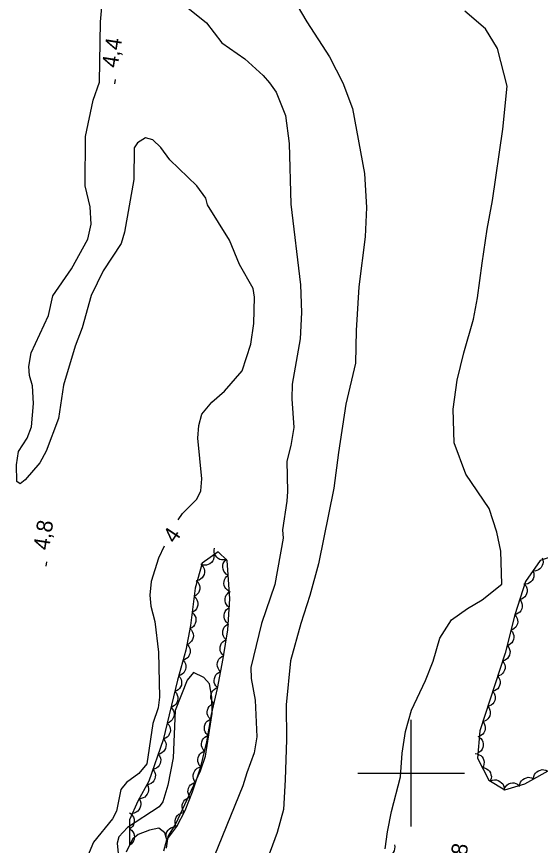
# Model space of a CAD drawing. Extents: x 282461 to 284471, y 5554090 to 5557646.
# Drawn here: x 283526 to 283624.2, y 5555386.5 to 5555541.8 of the extents above; entities that cross this region are included whole.
import ezdxf

# ---------------------------------------------------------------- set-up
doc = ezdxf.new("R2010")
doc.units = 0
for name, color, linetype in [('Niveau 1', 7, 'Continuous'), ('Niveau 2', 7, 'Continuous'), ('Niveau 3', 7, 'Continuous'), ('Niveau 44', 7, 'Continuous'), ('Niveau 61', 7, 'Continuous'), ('Niveau 7', 7, 'Continuous')]:
    doc.layers.add(name, color=color, linetype=linetype)

msp = doc.modelspace()

# ---------------------------------------------------------------- linework, layer by layer
at = {"layer": 'Niveau 1'}
for points in [[(283577.79, 5555545.31), (283580.4, 5555540.81), (283584.66, 5555534.24), (283587.16, 5555529.39), (283588.96, 5555524.54), (283591.2, 5555512.37), (283591.62, 5555505.99), (283591.33, 5555500.53), (283590.16, 5555491.11), (283589.67, 5555482.98), (283589.51, 5555476.82), (283587.74, 5555469.14), (283586.33, 5555460.07), (283585.48, 5555453.44), (283582.62, 5555439.24), (283580.94, 5555433.3), (283579.26, 5555428.06), (283577.36, 5555421.07), (283576.52, 5555412.82), (283576.6, 5555406.32), (283576.34, 5555398.77), (283576.05, 5555393.2), (283574.82, 5555388.89), (283570.54, 5555377.23)], [(283615.23, 5555507.31), (283617.17, 5555520.69), (283618.01, 5555528.71), (283616.18, 5555535.78), (283613.93, 5555539.47), (283610.05, 5555542.79)], [(283595.1, 5555385.86), (283595.53, 5555389), (283596.3, 5555392.84), (283597.97, 5555399.36), (283598.27, 5555403.78), (283598.92, 5555407.85), (283600.03, 5555411.81), (283602.65, 5555417.41), (283604.12, 5555421.03), (283605.35, 5555425.34), (283607.52, 5555428.73), (283610.52, 5555430.85), (283613.29, 5555432.51), (283616.98, 5555435.45), (283616.8, 5555441.61), (283616.06, 5555445.2), (283614.61, 5555449.59), (283610.23, 5555456.04), (283608.07, 5555461.94), (283607.88, 5555468.21), (283608.63, 5555473.68), (283609.85, 5555478.8), (283611.64, 5555485.09), (283612.41, 5555489.05), (283613.27, 5555495.56), (283614.24, 5555501.96), (283615.23, 5555507.31)]]:
    msp.add_lwpolyline(points, dxfattribs=at)
at = {"layer": 'Niveau 2'}
for points in [[(283556.27, 5555447.46), (283557.09, 5555448.69), (283559.77, 5555451.36), (283560.52, 5555452.94), (283560.69, 5555455.15), (283559.99, 5555462.78), (283560.17, 5555465.14), (283560.69, 5555467.3), (283562.59, 5555469.56), (283564.94, 5555471.58), (283568.26, 5555475.37), (283569.92, 5555480.41), (283570.49, 5555484.27), (283570.58, 5555489.21), (283570.34, 5555490.8), (283567.76, 5555495.31), (283565.9, 5555499.86), (283561.77, 5555506.49), (283561.45, 5555507.76), (283559.75, 5555510.06), (283554.71, 5555514.95), (283553, 5555517.24), (283551.49, 5555518.69), (283550.17, 5555519.08), (283548.65, 5555518.12), (283548.02, 5555517.19), (283547.94, 5555511.22), (283546.23, 5555501.37), (283545.59, 5555499.26), (283542.23, 5555494.13), (283539.96, 5555489.52), (283538.28, 5555483.45), (283536.96, 5555480.05), (283534.76, 5555472.69), (283533.82, 5555466.49), (283531.49, 5555460.34), (283530.31, 5555458.14), (283527.58, 5555454.95), (283526.61, 5555454.25), (283525.99, 5555454.69), (283525.96, 5555457.79), (283526.34, 5555460.31), (283527.92, 5555462.78), (283528.77, 5555464.88), (283529.12, 5555469.3), (283528.94, 5555472.56), (283528.36, 5555474.54), (283528.28, 5555476.23), (283528.68, 5555478.76), (283531.98, 5555485.77), (283532.75, 5555489.44), (283536.27, 5555494.52), (283539.34, 5555500.04), (283539.96, 5555502.85), (283539.78, 5555506.12), (283538.83, 5555510.04), (283538.9, 5555519.28), (283540.3, 5555526.09), (283541.5, 5555529.48), (283541.69, 5555540.76), (283542.46, 5555549.22)], [(283557.17, 5555544.19), (283561.57, 5555540.6), (283564.45, 5555536.88), (283568.75, 5555533.83), (283572.21, 5555530.72), (283573.38, 5555529.34), (283574.64, 5555527.6), (283576.38, 5555523.25), (283577.11, 5555518), (283577.4, 5555506.65), (283579.19, 5555491.49), (283579.38, 5555486.31), (283579.15, 5555481.41), (283577.65, 5555472.88), (283577.57, 5555470.16), (283577.96, 5555464.8), (283577.4, 5555461.44), (283576.63, 5555458.48), (283576.78, 5555452.81), (283576.65, 5555450.95), (283575.84, 5555445.6), (283575.95, 5555444.03), (283574.43, 5555435.38), (283571.9, 5555428.07), (283569.93, 5555419.81), (283569.96, 5555417.76), (283570.74, 5555413.71), (283571.02, 5555406.81), (283570.53, 5555403.8), (283569.14, 5555400.09), (283568.4, 5555397.65), (283561.45, 5555380.57)], [(283553.65, 5555442.57), (283552.56, 5555440.3), (283551.19, 5555435.9), (283550.96, 5555433.37), (283551.17, 5555431.29), (283551.92, 5555428.44), (283552.59, 5555422.69), (283552.8, 5555414.24), (283552.52, 5555412.25), (283551.52, 5555409.32), (283550.37, 5555401.79), (283548.88, 5555399.96), (283546.57, 5555398.28), (283545.5, 5555396.93), (283544.69, 5555392.91), (283543.96, 5555391.47), (283540.38, 5555387.08), (283538.75, 5555383.23)], [(283554.08, 5555385.98), (283554.42, 5555388.16), (283555.83, 5555390.51), (283560.44, 5555400.43), (283561.38, 5555403.18), (283562.62, 5555411.18), (283562.58, 5555414.28), (283562.13, 5555416.74), (283561.07, 5555417.96), (283559.12, 5555418.9), (283557.94, 5555417.43), (283555.69, 5555411.77), (283555.34, 5555402.91), (283554.36, 5555397.75), (283553.37, 5555394.64), (283552.71, 5555393.71), (283546.8, 5555389.86), (283545.15, 5555388.06), (283544.8, 5555386.92), (283545, 5555384.99)]]:
    msp.add_lwpolyline(points, dxfattribs=at)
at = {"layer": 'Niveau 3'}
for p, q in [((283544.41, 5555529.2), (283544.53, 5555529.99)), ((283531.54, 5555438.83), (283531.66, 5555439.62))]:
    msp.add_line(p, q, dxfattribs=at)
at = {"layer": 'Niveau 44'}
for points in [[(283554.16, 5555387.54), (283556, 5555390), (283557.6, 5555393.04), (283558.95, 5555396.54), (283560.53, 5555401.21), (283561.64, 5555405.87), (283562.51, 5555411), (283563.62, 5555415.9), (283564.72, 5555421.49), (283565.59, 5555426.85), (283565.99, 5555432.67), (283565.44, 5555439.87), (283563.79, 5555441.48), (283560.79, 5555439.35), (283559.44, 5555434.69), (283558.59, 5555427.7), (283557.71, 5555423.04), (283556.15, 5555417.44), (283553.48, 5555406.25), (283550.78, 5555398.54), (283548.72, 5555394.8), (283547.13, 5555391.29), (283547.16, 5555386.53)], [(283565.25, 5555440.05), (283564.84, 5555439.97), (283564.43, 5555440.01), (283564.1, 5555440.08), (283563.79, 5555440.26), (283563.5, 5555440.49), (283563.27, 5555440.81), (283563.11, 5555441.09), (283563.03, 5555441.44), (283563.01, 5555441.82), (283563.08, 5555442.18)], [(283627.67, 5555441.04), (283624.19, 5555439.86), (283621.44, 5555435.92), (283619.4, 5555429.67), (283617.6, 5555422.5), (283612.84, 5555407.93), (283612.42, 5555402.84), (283614.54, 5555398.7), (283617.57, 5555396.87), (283621.28, 5555398.05), (283626.82, 5555401.09)], [(283562.98, 5555440.9), (283562.99, 5555440.48), (283562.88, 5555440.08), (283562.75, 5555439.78), (283562.52, 5555439.5), (283562.23, 5555439.26), (283561.88, 5555439.09), (283561.57, 5555438.98), (283561.22, 5555438.97), (283560.84, 5555439.02), (283560.5, 5555439.15)], [(283565.65, 5555437.11), (283565.28, 5555437.32), (283565, 5555437.61), (283564.81, 5555437.89), (283564.69, 5555438.22), (283564.63, 5555438.59), (283564.66, 5555438.98), (283564.73, 5555439.3), (283564.9, 5555439.61), (283565.13, 5555439.91), (283565.42, 5555440.13)], [(283624.53, 5555440.35), (283624.68, 5555439.96), (283624.71, 5555439.56), (283624.69, 5555439.23), (283624.57, 5555438.9), (283624.39, 5555438.58), (283624.12, 5555438.31), (283623.87, 5555438.1), (283623.54, 5555437.97), (283623.18, 5555437.89), (283622.82, 5555437.9)], [(283560.69, 5555439.01), (283560.96, 5555438.69), (283561.12, 5555438.31), (283561.21, 5555437.98), (283561.2, 5555437.63), (283561.13, 5555437.26), (283560.96, 5555436.91), (283560.79, 5555436.63), (283560.52, 5555436.4), (283560.19, 5555436.21), (283559.85, 5555436.1)], [(283565.88, 5555434.08), (283565.52, 5555434.29), (283565.23, 5555434.59), (283565.04, 5555434.86), (283564.92, 5555435.19), (283564.86, 5555435.56), (283564.89, 5555435.95), (283564.96, 5555436.27), (283565.13, 5555436.59), (283565.37, 5555436.88), (283565.65, 5555437.11)], [(283622.82, 5555437.9), (283622.97, 5555437.51), (283623, 5555437.11), (283622.98, 5555436.78), (283622.86, 5555436.45), (283622.68, 5555436.13), (283622.41, 5555435.86), (283622.16, 5555435.65), (283621.83, 5555435.52), (283621.47, 5555435.44), (283621.11, 5555435.45)], [(283559.62, 5555436.14), (283559.94, 5555435.87), (283560.15, 5555435.52), (283560.29, 5555435.21), (283560.34, 5555434.86), (283560.33, 5555434.49), (283560.22, 5555434.11), (283560.09, 5555433.81), (283559.86, 5555433.54), (283559.57, 5555433.29), (283559.25, 5555433.13)], [(283621.26, 5555435.37), (283621.52, 5555435.05), (283621.66, 5555434.67), (283621.74, 5555434.35), (283621.72, 5555434), (283621.63, 5555433.64), (283621.46, 5555433.3), (283621.28, 5555433.03), (283621, 5555432.81), (283620.68, 5555432.63), (283620.33, 5555432.53)], [(283565.88, 5555431.05), (283565.55, 5555431.31), (283565.31, 5555431.65), (283565.15, 5555431.94), (283565.09, 5555432.29), (283565.08, 5555432.67), (283565.17, 5555433.04), (283565.28, 5555433.36), (283565.5, 5555433.64), (283565.77, 5555433.9), (283566.09, 5555434.08)], [(283559.25, 5555433.13), (283559.57, 5555432.85), (283559.79, 5555432.5), (283559.93, 5555432.2), (283559.97, 5555431.85), (283559.96, 5555431.47), (283559.85, 5555431.1), (283559.72, 5555430.79), (283559.49, 5555430.52), (283559.21, 5555430.28), (283558.88, 5555430.11)], [(283620.33, 5555432.53), (283620.59, 5555432.21), (283620.73, 5555431.83), (283620.81, 5555431.51), (283620.79, 5555431.16), (283620.71, 5555430.8), (283620.53, 5555430.46), (283620.35, 5555430.19), (283620.07, 5555429.97), (283619.75, 5555429.79), (283619.41, 5555429.69)], [(283565.67, 5555428.02), (283565.34, 5555428.28), (283565.1, 5555428.62), (283564.95, 5555428.91), (283564.88, 5555429.26), (283564.87, 5555429.64), (283564.96, 5555430.02), (283565.07, 5555430.33), (283565.29, 5555430.61), (283565.56, 5555430.87), (283565.88, 5555431.05)], [(283558.88, 5555430.11), (283559.2, 5555429.84), (283559.42, 5555429.49), (283559.56, 5555429.18), (283559.61, 5555428.83), (283559.6, 5555428.46), (283559.49, 5555428.09), (283559.36, 5555427.78), (283559.13, 5555427.51), (283558.84, 5555427.27), (283558.52, 5555427.1)], [(283619.41, 5555429.69), (283619.68, 5555429.38), (283619.85, 5555429.02), (283619.95, 5555428.7), (283619.96, 5555428.35), (283619.9, 5555427.99), (283619.74, 5555427.64), (283619.58, 5555427.36), (283619.32, 5555427.12), (283619.02, 5555426.92), (283618.68, 5555426.8)], [(283558.48, 5555427.11), (283558.78, 5555426.81), (283558.97, 5555426.45), (283559.09, 5555426.13), (283559.12, 5555425.78), (283559.08, 5555425.41), (283558.95, 5555425.04), (283558.8, 5555424.75), (283558.55, 5555424.49), (283558.25, 5555424.27), (283557.91, 5555424.12)], [(283565.29, 5555425.01), (283564.98, 5555425.3), (283564.78, 5555425.66), (283564.65, 5555425.97), (283564.62, 5555426.32), (283564.65, 5555426.7), (283564.77, 5555427.06), (283564.91, 5555427.36), (283565.15, 5555427.62), (283565.45, 5555427.86), (283565.78, 5555428.01)], [(283618.68, 5555426.8), (283618.96, 5555426.49), (283619.13, 5555426.12), (283619.22, 5555425.8), (283619.23, 5555425.45), (283619.17, 5555425.09), (283619.02, 5555424.74), (283618.86, 5555424.46), (283618.6, 5555424.22), (283618.29, 5555424.02), (283617.95, 5555423.9)], [(283558.01, 5555424.1), (283558.28, 5555423.78), (283558.44, 5555423.4), (283558.53, 5555423.08), (283558.53, 5555422.72), (283558.46, 5555422.36), (283558.3, 5555422.01), (283558.12, 5555421.72), (283557.86, 5555421.49), (283557.54, 5555421.29), (283557.19, 5555421.18)], [(283564.81, 5555422.01), (283564.5, 5555422.3), (283564.29, 5555422.66), (283564.17, 5555422.97), (283564.13, 5555423.33), (283564.16, 5555423.7), (283564.28, 5555424.07), (283564.42, 5555424.37), (283564.67, 5555424.63), (283564.96, 5555424.86), (283565.29, 5555425.01)], [(283618.05, 5555423.87), (283618.3, 5555423.54), (283618.45, 5555423.16), (283618.52, 5555422.84), (283618.5, 5555422.49), (283618.42, 5555422.14), (283618.24, 5555421.8), (283618.06, 5555421.53), (283617.79, 5555421.31), (283617.46, 5555421.13), (283617.12, 5555421.03)], [(283557.19, 5555421.18), (283557.46, 5555420.85), (283557.63, 5555420.48), (283557.72, 5555420.16), (283557.71, 5555419.8), (283557.65, 5555419.43), (283557.48, 5555419.08), (283557.31, 5555418.8), (283557.04, 5555418.56), (283556.72, 5555418.37), (283556.38, 5555418.25)], [(283564.24, 5555419.03), (283563.94, 5555419.33), (283563.75, 5555419.7), (283563.63, 5555420.01), (283563.61, 5555420.37), (283563.65, 5555420.74), (283563.78, 5555421.1), (283563.93, 5555421.39), (283564.18, 5555421.65), (283564.49, 5555421.87), (283564.82, 5555422.01)], [(283617.12, 5555421.03), (283617.37, 5555420.7), (283617.52, 5555420.32), (283617.6, 5555420), (283617.58, 5555419.65), (283617.49, 5555419.3), (283617.31, 5555418.96), (283617.13, 5555418.69), (283616.86, 5555418.47), (283616.54, 5555418.29), (283616.19, 5555418.19)], [(283556.35, 5555418.26), (283556.63, 5555417.95), (283556.81, 5555417.58), (283556.91, 5555417.26), (283556.92, 5555416.9), (283556.87, 5555416.53), (283556.71, 5555416.18), (283556.55, 5555415.89), (283556.29, 5555415.64), (283555.98, 5555415.44), (283555.64, 5555415.31)], [(283563.65, 5555416.05), (283563.35, 5555416.35), (283563.16, 5555416.72), (283563.04, 5555417.03), (283563.02, 5555417.39), (283563.06, 5555417.76), (283563.2, 5555418.12), (283563.35, 5555418.42), (283563.6, 5555418.67), (283563.9, 5555418.89), (283564.24, 5555419.03)], [(283616.19, 5555418.19), (283616.45, 5555417.86), (283616.59, 5555417.48), (283616.67, 5555417.16), (283616.65, 5555416.81), (283616.56, 5555416.46), (283616.39, 5555416.12), (283616.21, 5555415.85), (283615.93, 5555415.63), (283615.61, 5555415.45), (283615.26, 5555415.35)], [(283555.64, 5555415.31), (283555.93, 5555414.99), (283556.1, 5555414.62), (283556.21, 5555414.31), (283556.22, 5555413.95), (283556.16, 5555413.58), (283556.01, 5555413.22), (283555.85, 5555412.93), (283555.59, 5555412.69), (283555.28, 5555412.48), (283554.94, 5555412.35)], [(283562.98, 5555413.09), (283562.69, 5555413.4), (283562.51, 5555413.77), (283562.41, 5555414.09), (283562.39, 5555414.44), (283562.44, 5555414.81), (283562.59, 5555415.17), (283562.75, 5555415.46), (283563.01, 5555415.71), (283563.32, 5555415.92), (283563.65, 5555416.05)], [(283615.26, 5555415.35), (283615.52, 5555415.02), (283615.66, 5555414.64), (283615.74, 5555414.32), (283615.72, 5555413.97), (283615.64, 5555413.61), (283615.46, 5555413.28), (283615.28, 5555413.01), (283615, 5555412.79), (283614.68, 5555412.61), (283614.34, 5555412.51)], [(283562.31, 5555410.13), (283562.02, 5555410.44), (283561.84, 5555410.81), (283561.73, 5555411.12), (283561.72, 5555411.48), (283561.77, 5555411.85), (283561.92, 5555412.21), (283562.08, 5555412.5), (283562.33, 5555412.75), (283562.64, 5555412.96), (283562.98, 5555413.09)], [(283554.94, 5555412.35), (283555.22, 5555412.04), (283555.4, 5555411.67), (283555.5, 5555411.35), (283555.51, 5555411), (283555.46, 5555410.63), (283555.3, 5555410.27), (283555.14, 5555409.98), (283554.88, 5555409.74), (283554.57, 5555409.53), (283554.23, 5555409.4)], [(283614.34, 5555412.51), (283614.59, 5555412.18), (283614.74, 5555411.8), (283614.81, 5555411.48), (283614.79, 5555411.13), (283614.71, 5555410.77), (283614.53, 5555410.44), (283614.35, 5555410.17), (283614.08, 5555409.95), (283613.75, 5555409.77), (283613.41, 5555409.67)], [(283561.85, 5555407.13), (283561.55, 5555407.42), (283561.35, 5555407.78), (283561.22, 5555408.09), (283561.19, 5555408.44), (283561.22, 5555408.82), (283561.35, 5555409.18), (283561.49, 5555409.48), (283561.73, 5555409.74), (283562.03, 5555409.97), (283562.36, 5555410.12)], [(283554.23, 5555409.4), (283554.52, 5555409.09), (283554.69, 5555408.72), (283554.8, 5555408.4), (283554.81, 5555408.04), (283554.75, 5555407.67), (283554.6, 5555407.32), (283554.44, 5555407.03), (283554.18, 5555406.78), (283553.87, 5555406.57), (283553.53, 5555406.45)], [(283613.41, 5555409.67), (283613.66, 5555409.34), (283613.81, 5555408.96), (283613.88, 5555408.64), (283613.86, 5555408.29), (283613.78, 5555407.93), (283613.6, 5555407.6), (283613.42, 5555407.33), (283613.15, 5555407.11), (283612.83, 5555406.93), (283612.48, 5555406.83)], [(283561.23, 5555404.16), (283560.95, 5555404.47), (283560.77, 5555404.84), (283560.66, 5555405.16), (283560.66, 5555405.51), (283560.71, 5555405.88), (283560.86, 5555406.24), (283561.02, 5555406.53), (283561.28, 5555406.77), (283561.59, 5555406.98), (283561.94, 5555407.11)], [(283553.55, 5555406.44), (283553.8, 5555406.1), (283553.94, 5555405.71), (283554.01, 5555405.39), (283553.98, 5555405.03), (283553.89, 5555404.67), (283553.7, 5555404.33), (283553.51, 5555404.06), (283553.23, 5555403.84), (283552.9, 5555403.67), (283552.54, 5555403.57)], [(283612.74, 5555406.78), (283613.07, 5555406.52), (283613.3, 5555406.18), (283613.44, 5555405.89), (283613.51, 5555405.54), (283613.51, 5555405.17), (283613.41, 5555404.8), (283613.3, 5555404.5), (283613.08, 5555404.22), (283612.81, 5555403.97), (283612.5, 5555403.8)], [(283560.53, 5555401.2), (283560.24, 5555401.51), (283560.06, 5555401.89), (283559.96, 5555402.2), (283559.95, 5555402.56), (283560.01, 5555402.93), (283560.16, 5555403.29), (283560.32, 5555403.57), (283560.58, 5555403.82), (283560.89, 5555404.03), (283561.23, 5555404.16)], [(283552.54, 5555403.57), (283552.8, 5555403.24), (283552.93, 5555402.85), (283553, 5555402.52), (283552.98, 5555402.17), (283552.88, 5555401.8), (283552.7, 5555401.46), (283552.51, 5555401.19), (283552.22, 5555400.98), (283551.89, 5555400.8), (283551.54, 5555400.71)], [(283611.98, 5555403.7), (283612.39, 5555403.65), (283612.76, 5555403.48), (283613.05, 5555403.31), (283613.28, 5555403.05), (283613.47, 5555402.74), (283613.59, 5555402.37), (283613.65, 5555402.06), (283613.62, 5555401.71), (283613.52, 5555401.35), (283613.34, 5555401.04)], [(283551.54, 5555400.71), (283551.79, 5555400.37), (283551.93, 5555399.98), (283552, 5555399.66), (283551.97, 5555399.3), (283551.88, 5555398.94), (283551.69, 5555398.6), (283551.5, 5555398.33), (283551.22, 5555398.11), (283550.89, 5555397.94), (283550.54, 5555397.84)], [(283559.55, 5555398.33), (283559.3, 5555398.66), (283559.16, 5555399.05), (283559.08, 5555399.38), (283559.11, 5555399.73), (283559.2, 5555400.09), (283559.38, 5555400.44), (283559.57, 5555400.71), (283559.85, 5555400.93), (283560.18, 5555401.11), (283560.53, 5555401.2)], [(283613.34, 5555401.04), (283613.76, 5555400.99), (283614.13, 5555400.82), (283614.41, 5555400.65), (283614.64, 5555400.39), (283614.84, 5555400.08), (283614.95, 5555399.71), (283615.02, 5555399.4), (283614.98, 5555399.05), (283614.88, 5555398.69), (283614.71, 5555398.38)], [(283622.94, 5555398.96), (283622.98, 5555399.37), (283623.13, 5555399.75), (283623.3, 5555400.03), (283623.55, 5555400.28), (283623.85, 5555400.48), (283624.22, 5555400.61), (283624.53, 5555400.68), (283624.88, 5555400.65), (283625.24, 5555400.56), (283625.56, 5555400.4)], [(283620.32, 5555397.52), (283620.36, 5555397.94), (283620.51, 5555398.31), (283620.68, 5555398.6), (283620.93, 5555398.84), (283621.24, 5555399.04), (283621.6, 5555399.17), (283621.91, 5555399.24), (283622.26, 5555399.21), (283622.62, 5555399.12), (283622.94, 5555398.96)], [(283550.42, 5555397.89), (283550.62, 5555397.52), (283550.69, 5555397.11), (283550.7, 5555396.78), (283550.62, 5555396.43), (283550.47, 5555396.09), (283550.22, 5555395.79), (283549.99, 5555395.55), (283549.68, 5555395.39), (283549.32, 5555395.27), (283548.96, 5555395.23)], [(283558.58, 5555395.45), (283558.33, 5555395.79), (283558.18, 5555396.17), (283558.11, 5555396.5), (283558.13, 5555396.85), (283558.22, 5555397.22), (283558.41, 5555397.56), (283558.59, 5555397.83), (283558.87, 5555398.05), (283559.2, 5555398.23), (283559.55, 5555398.33)], [(283614.85, 5555398.51), (283615.23, 5555398.69), (283615.63, 5555398.74), (283615.96, 5555398.74), (283616.29, 5555398.65), (283616.62, 5555398.48), (283616.91, 5555398.23), (283617.14, 5555398), (283617.29, 5555397.68), (283617.39, 5555397.33), (283617.41, 5555396.97)], [(283617.39, 5555396.81), (283617.51, 5555397.21), (283617.73, 5555397.55), (283617.95, 5555397.8), (283618.24, 5555397.99), (283618.58, 5555398.13), (283618.96, 5555398.18), (283619.28, 5555398.19), (283619.62, 5555398.1), (283619.95, 5555397.94), (283620.24, 5555397.72)], [(283548.92, 5555395.25), (283549.15, 5555394.89), (283549.25, 5555394.49), (283549.29, 5555394.16), (283549.23, 5555393.81), (283549.11, 5555393.46), (283548.89, 5555393.14), (283548.68, 5555392.88), (283548.38, 5555392.69), (283548.03, 5555392.55), (283547.67, 5555392.49)], [(283557.44, 5555392.63), (283557.2, 5555392.98), (283557.08, 5555393.37), (283557.02, 5555393.7), (283557.05, 5555394.06), (283557.16, 5555394.41), (283557.36, 5555394.75), (283557.55, 5555395.01), (283557.84, 5555395.22), (283558.18, 5555395.38), (283558.54, 5555395.47)], [(283547.12, 5555392.6), (283547.47, 5555392.37), (283547.73, 5555392.05), (283547.91, 5555391.77), (283548, 5555391.42), (283548.04, 5555391.05), (283547.98, 5555390.67), (283547.89, 5555390.35), (283547.69, 5555390.05), (283547.44, 5555389.77), (283547.14, 5555389.57)], [(283555.98, 5555389.97), (283555.78, 5555390.34), (283555.7, 5555390.74), (283555.68, 5555391.08), (283555.76, 5555391.43), (283555.91, 5555391.77), (283556.14, 5555392.08), (283556.37, 5555392.32), (283556.68, 5555392.49), (283557.04, 5555392.61), (283557.4, 5555392.66)], [(283554.16, 5555387.54), (283554.02, 5555387.94), (283554.01, 5555388.35), (283554.04, 5555388.68), (283554.17, 5555389.01), (283554.37, 5555389.33), (283554.65, 5555389.6), (283554.91, 5555389.8), (283555.25, 5555389.92), (283555.61, 5555389.99), (283555.98, 5555389.97)], [(283547.14, 5555389.57), (283547.49, 5555389.33), (283547.75, 5555389.01), (283547.93, 5555388.73), (283548.02, 5555388.39), (283548.06, 5555388.01), (283548, 5555387.63), (283547.91, 5555387.31), (283547.71, 5555387.01), (283547.46, 5555386.74), (283547.16, 5555386.53)], [(283596.82, 5555386.62), (283596.9, 5555386.21), (283596.87, 5555385.81), (283596.79, 5555385.49), (283596.62, 5555385.18), (283596.39, 5555384.9), (283596.08, 5555384.67), (283595.79, 5555384.51), (283595.45, 5555384.43), (283595.08, 5555384.41), (283594.73, 5555384.48)]]:
    msp.add_lwpolyline(points, dxfattribs=at)
at = {"layer": 'Niveau 61'}
for points in [[(283600, 5555390), (283600, 5555410)], [(283590, 5555400), (283610, 5555400)]]:
    msp.add_lwpolyline(points, dxfattribs=at)
at = {"layer": 'Niveau 7'}
msp.add_lwpolyline([(283553.61, 5555385.44), (283554.16, 5555387.54), (283553.8, 5555388.81), (283552.62, 5555389.73), (283550.88, 5555389.36), (283548.79, 5555388.52), (283547.76, 5555387.7), (283547.16, 5555386.53), (283546.5, 5555385.24)], dxfattribs=at)

# ---------------------------------------------------------------- texts
at = {"layer": 'Niveau 2'}
msp.add_text('4', height=3, rotation=56.6157, dxfattribs=at).set_placement((283555.71, 5555442.89))
at = {"layer": 'Niveau 3'}
for s, p in [('4,4  ', (283544.89, 5555532.04)), ('4,8  ', (283532.02, 5555441.67)), ('4,8  ', (283609.85, 5555381.12))]:
    msp.add_text(s, height=3, rotation=81.0957, dxfattribs=at).set_placement(p)

doc.saveas('drawing.dxf')
